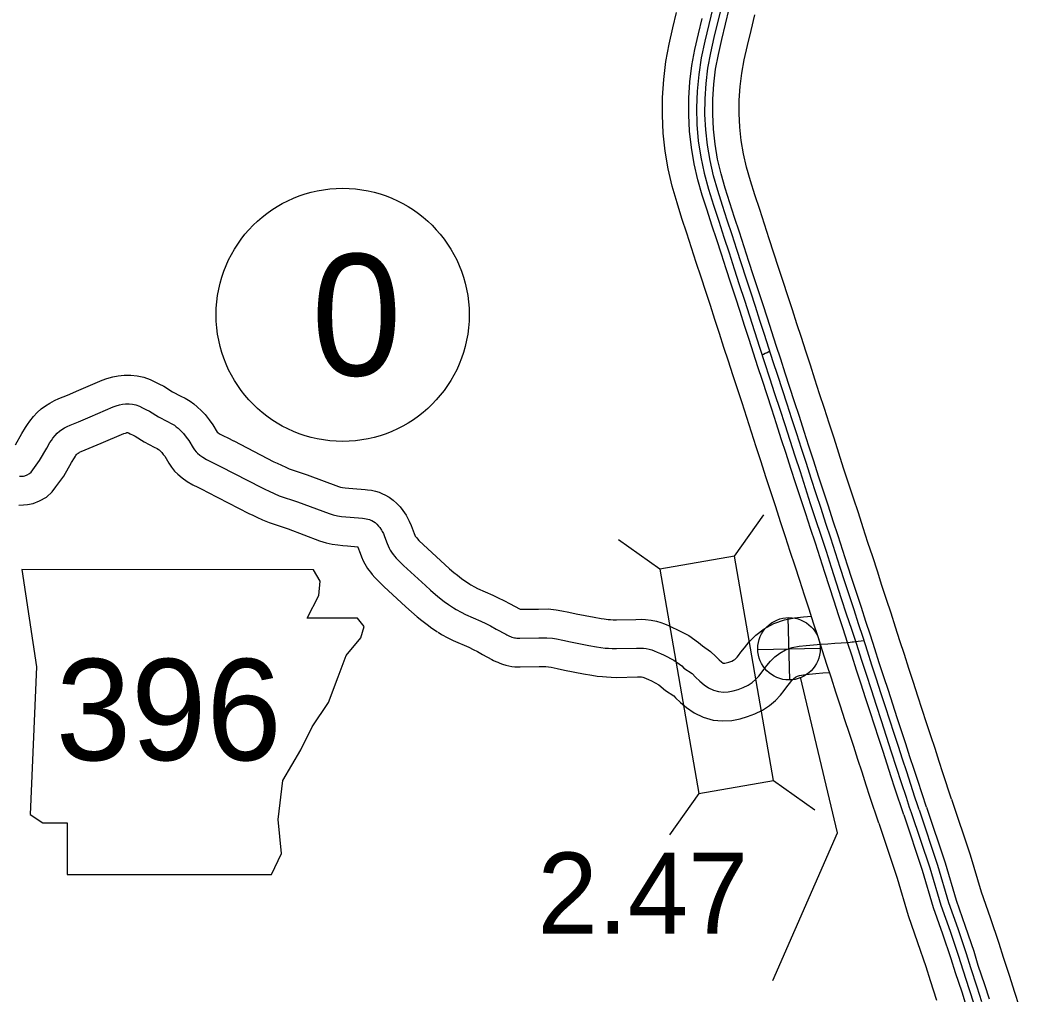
# Model space of a CAD drawing. Extents: x 31699 to 244310, y -8841 to 11474.
# Drawn here: x 141207.3 to 141554.7, y 1590.2 to 1928.8 of the extents above; entities that cross this region are included whole.
import ezdxf

# ---------------------------------------------------------------- set-up
doc = ezdxf.new("R2010")
doc.units = 0
for name, color, linetype in [('B_Logo', 7, 'Continuous'), ('G-ANNO-TEXT', 7, 'Continuous'), ('Level 21', 7, 'Continuous'), ('R_Border Notes', 7, 'Continuous'), ('R_XS_EARTHWORK_STAGE1', 7, 'Continuous'), ('R_XS_EARTHWORK_STAGE2', 7, 'Continuous'), ('S_AREA_CALC', 7, 'Continuous'), ('S_WALL_ANNOT', 7, 'Continuous')]:
    doc.layers.add(name, color=color, linetype=linetype)

msp = doc.modelspace()

# ---------------------------------------------------------------- linework, layer by layer
at = {"layer": 'B_Logo'}
for points in [[(141448.16, 1933.03), (141446.76, 1927.26), (141445.39, 1921.48), (141444.17, 1915.7), (141443.27, 1909.88), (141442.72, 1904.05)], [(141519.89, 1654.23), (141519.31, 1656.01), (141518.47, 1658.58), (141517.04, 1662.99), (141515.61, 1667.41), (141514.17, 1671.84), (141512.72, 1676.3), (141511.23, 1680.81), (141509.73, 1685.39), (141508.21, 1690.07), (141506.66, 1694.85), (141505.07, 1699.69), (141503.5, 1704.53), (141501.95, 1709.35), (141500.41, 1714.12), (141498.86, 1718.9), (141497.29, 1723.71), (141495.71, 1728.57), (141494.1, 1733.49), (141492.48, 1738.48), (141490.84, 1743.53), (141489.18, 1748.62), (141487.51, 1753.75), (141485.83, 1758.93), (141484.12, 1764.14), (141482.4, 1769.36), (141480.71, 1774.58), (141479.03, 1779.8), (141477.36, 1784.98), (141475.69, 1790.13), (141474.03, 1795.22), (141472.4, 1800.24), (141470.8, 1805.18), (141469.22, 1810.02), (141467.68, 1814.77), (141466.14, 1819.51), (141464.57, 1824.35), (141462.99, 1829.26), (141461.38, 1834.16), (141459.78, 1839.06), (141458.15, 1844.03), (141456.52, 1849.08), (141454.88, 1854.17), (141453.2, 1859.27), (141451.52, 1864.37), (141449.9, 1869.5), (141448.41, 1874.69), (141447.21, 1879.94), (141446.31, 1885.26), (141445.73, 1890.62), (141445.46, 1896), (141445.5, 1901.39), (141445.84, 1906.77), (141446.49, 1912.12), (141447.46, 1917.42), (141448.68, 1922.67), (141449.98, 1927.98), (141451.28, 1933.36)], [(141442.72, 1904.05), (141442.54, 1898.26), (141442.67, 1892.53), (141443.13, 1886.81), (141443.97, 1881.15), (141445.13, 1875.51), (141446.66, 1869.95), (141448.44, 1864.42), (141450.23, 1858.88), (141452.02, 1853.35), (141453.81, 1847.82), (141455.61, 1842.31), (141457.4, 1836.86), (141459.18, 1831.44), (141460.94, 1825.98), (141462.69, 1820.53), (141464.42, 1815.12), (141466.17, 1809.75), (141467.92, 1804.38), (141469.68, 1798.98), (141471.44, 1793.57), (141473.22, 1788.16), (141474.99, 1782.73), (141476.75, 1777.28), (141478.5, 1771.82), (141480.28, 1766.33), (141482.08, 1760.78), (141483.89, 1755.21), (141485.73, 1749.66), (141487.54, 1744.14), (141489.3, 1738.64), (141491.06, 1733.17), (141492.83, 1727.75), (141494.6, 1722.39), (141496.35, 1717.08), (141498.09, 1711.82), (141499.78, 1706.59), (141501.47, 1701.35), (141503.21, 1696.04), (141504.98, 1690.67), (141506.73, 1685.28), (141508.48, 1679.86), (141510.25, 1674.43), (141511.99, 1669.05), (141513.68, 1663.79), (141515.37, 1658.62), (141516.51, 1655.17), (141517.21, 1653.34)], [(141468.04, 1813.66), (141467.71, 1813.48), (141467.06, 1813.14), (141466.69, 1812.96), (141466.61, 1812.93), (141466.6, 1812.93), (141466.59, 1812.93), (141466.39, 1812.84), (141465.83, 1812.56), (141465.34, 1812.3)], [(141209.75, 1770.66), (141210.52, 1771.11), (141211.1, 1771.62), (141211.74, 1772.46), (141214.06, 1775.67), (141216.56, 1780.01), (141217.69, 1781.91), (141218.19, 1782.67), (141218.68, 1783.39), (141219.44, 1784.35), (141220.21, 1785.14), (141221, 1785.86), (141221.83, 1786.47), (141222.7, 1787.04), (141223.63, 1787.53), (141224.69, 1788), (141227.57, 1789.16), (141231.64, 1790.86), (141239.65, 1794.29), (141240.73, 1794.71), (141241.92, 1795.06), (141242.9, 1795.25), (141244.01, 1795.38), (141245.27, 1795.38), (141246.35, 1795.25), (141247.51, 1794.98), (141248.77, 1794.54), (141249.87, 1794.02), (141251.08, 1793.43), (141252.31, 1792.79), (141255.39, 1790.86), (141258.57, 1789.21), (141259.8, 1788.57), (141260.94, 1787.9), (141261.58, 1787.43), (141262.27, 1786.87), (141263.33, 1785.86), (141264.12, 1785.04), (141265.08, 1783.83), (141265.94, 1782.62), (141267.44, 1780.13), (141267.98, 1779.34), (141268.5, 1778.7), (141268.95, 1778.26), (141269.81, 1777.52), (141270.79, 1776.8), (141272.12, 1776.06), (141273.55, 1775.32), (141275.13, 1774.56), (141277.03, 1773.59)], [(141277.03, 1773.59), (141291.2, 1766.25), (141292.43, 1765.69), (141293.95, 1764.96), (141295.66, 1764.16), (141297.4, 1763.44), (141303.81, 1761.3), (141314.72, 1757.23), (141316.2, 1756.76), (141317.62, 1756.47), (141319.05, 1756.24), (141320.56, 1756.09), (141322.06, 1755.93), (141326.39, 1755.6), (141327.04, 1755.53), (141327.69, 1755.45), (141328.27, 1755.31), (141328.78, 1755.16), (141329.25, 1754.96), (141329.65, 1754.78), (141330.23, 1754.46), (141330.75, 1754.08), (141331.33, 1753.55), (141331.97, 1752.9), (141332.35, 1752.42), (141332.95, 1751.5), (141333.22, 1751.01), (141333.63, 1750.24), (141334.03, 1749.31), (141334.95, 1746.85), (141335.26, 1745.99), (141335.6, 1745.25), (141335.98, 1744.54), (141336.2, 1744.15), (141336.41, 1743.83), (141336.7, 1743.41), (141337.09, 1742.91), (141337.49, 1742.4), (141338.07, 1741.72), (141338.84, 1740.9), (141340.63, 1739.15), (141348.22, 1732.16), (141349.99, 1730.56), (141351.74, 1729.05), (141353.19, 1727.91), (141354.82, 1726.64), (141356.23, 1725.63), (141357.97, 1724.46)], [(141207.12, 1770.21), (141208.03, 1770.24), (141208.53, 1770.27), (141209, 1770.36), (141209.75, 1770.66)], [(141357.97, 1724.46), (141358.94, 1723.85), (141360.66, 1722.92), (141362.13, 1722.18), (141367.49, 1719.81), (141369.21, 1718.98), (141370.9, 1718.14), (141372.9, 1717.07), (141376.15, 1715.3), (141376.58, 1715.06), (141377.01, 1714.85), (141377.46, 1714.64), (141377.87, 1714.46), (141378.33, 1714.29), (141378.73, 1714.17), (141379.17, 1714.07), (141379.56, 1714), (141380.02, 1713.96), (141380.51, 1713.93), (141381.09, 1713.93), (141387.7, 1714.01), (141390.48, 1714.06), (141392.38, 1713.87), (141393.84, 1713.63), (141396.07, 1713.18), (141398.64, 1712.62), (141405.08, 1711.37), (141407.69, 1710.88), (141409.19, 1710.67), (141410.79, 1710.49), (141411.91, 1710.39), (141413.19, 1710.32), (141414.65, 1710.29), (141421.65, 1710.42), (141423.24, 1710.49), (141424.05, 1710.46), (141424.99, 1710.36), (141426, 1710.11), (141426.93, 1709.84), (141427.81, 1709.52), (141428.88, 1709.09), (141430.01, 1708.59), (141431.24, 1708.01), (141434.62, 1706.26), (141437.37, 1704.28)], [(141437.37, 1704.28), (141438.16, 1703.51), (141440.97, 1701.57), (141442.21, 1700.37), (141443.62, 1698.99), (141445.14, 1697.7), (141446.73, 1696.61), (141448.39, 1695.79), (141450.12, 1695.32), (141451.85, 1695.14), (141453.56, 1695.23), (141455.26, 1695.57), (141456.99, 1696.09), (141458.77, 1696.77), (141460.43, 1697.58), (141461.87, 1698.55), (141463.11, 1699.6), (141464.17, 1700.68), (141465.03, 1701.76), (141465.95, 1702.98), (141467.02, 1704.38), (141468.25, 1705.9), (141469.73, 1707.4), (141471.49, 1708.73), (141473.51, 1709.83), (141475.75, 1710.61), (141478.15, 1711.08), (141480.67, 1711.36), (141483.2, 1711.57), (141485.72, 1711.77), (141488.21, 1711.96), (141490.59, 1712.16), (141492.81, 1712.33), (141494.72, 1712.46), (141495.97, 1712.55), (141496.59, 1712.61), (141496.71, 1712.62), (141496.81, 1712.63), (141497.06, 1712.66), (141497.78, 1712.74)], [(141497.78, 1712.74), (141500.72, 1713.14)], [(141519.89, 1654.23), (141526.3, 1634.97), (141530.17, 1622.01), (141533.33, 1612.93), (141536.29, 1604.27), (141537.77, 1599.41), (141540.02, 1592.65), (141541.64, 1587.65)], [(141517.21, 1653.34), (141523.6, 1634.12), (141527.48, 1621.14), (141530.67, 1612.01), (141533.6, 1603.4), (141535.08, 1598.55), (141537.34, 1591.77), (141538.95, 1586.81)]]:
    msp.add_lwpolyline(points, dxfattribs=at)
at = {"layer": 'G-ANNO-TEXT'}
msp.add_lwpolyline([(141207.93, 1737.73), (141213, 1703.89), (141210.75, 1652.58), (141215.26, 1649.76), (141223.72, 1649.76), (141223.72, 1631.71), (141294.77, 1631.71), (141298.15, 1639.04), (141297.03, 1650.88), (141298.72, 1664.42), (141304.92, 1675.13), (141308.87, 1683.03), (141314.51, 1691.49), (141317.89, 1700.51), (141320.71, 1707.84), (141325.79, 1714.04), (141326.92, 1717.99), (141324.66, 1720.81), (141307.18, 1720.81), (141311.13, 1728.71), (141311.69, 1733.78), (141309.35, 1737.68)], close=True, dxfattribs=at)
at = {"layer": 'Level 21'}
for p, q in [((141474.91, 1699.38), (141474.41, 1721.07)), ((141463.81, 1709.97), (141485.51, 1710.48))]:
    msp.add_line(p, q, dxfattribs=at)
msp.add_circle((141474.66, 1710.22), 10.85, dxfattribs=at)
at = {"layer": 'R_Border Notes'}
msp.add_circle((141319.46, 1826.32), 44, dxfattribs=at)
at = {"layer": 'R_XS_EARTHWORK_STAGE1'}
for p, q in [((141455.77, 1742.42), (141465.91, 1756.81)), ((141429.76, 1737.92), (141415.37, 1748.05)), ((141469.29, 1664.39), (141483.68, 1654.25)), ((141443.28, 1659.88), (141433.14, 1645.49))]:
    msp.add_line(p, q, dxfattribs=at)
msp.add_lwpolyline([(141469.29, 1664.39), (141455.77, 1742.42), (141429.76, 1737.92), (141443.28, 1659.88)], close=True, dxfattribs=at)
at = {"layer": 'R_XS_EARTHWORK_STAGE2'}
for points in [[(141205.65, 1781.11), (141207.94, 1785.07), (141209.19, 1787.18), (141209.86, 1788.22), (141210.64, 1789.34), (141211.92, 1790.95), (141213.25, 1792.33), (141214.65, 1793.61), (141216.12, 1794.68), (141217.6, 1795.66), (141219.27, 1796.54), (141220.8, 1797.22), (141223.78, 1798.41), (141227.74, 1800.07), (141235.88, 1803.55), (141237.52, 1804.19), (141239.53, 1804.78), (141241.36, 1805.14), (141243.46, 1805.38), (141245.83, 1805.38), (141248.06, 1805.12), (141250.32, 1804.59), (141252.56, 1803.81), (141254.19, 1803.04), (141255.59, 1802.35), (141257.29, 1801.47), (141260.35, 1799.55), (141263.18, 1798.09), (141264.65, 1797.32), (141266.44, 1796.27), (141267.71, 1795.34), (141268.91, 1794.36), (141270.37, 1792.95), (141271.64, 1791.65), (141273.07, 1789.85), (141274.3, 1788.12), (141275.85, 1785.55), (141275.92, 1785.45), (141276.01, 1785.37), (141276.18, 1785.25), (141276.85, 1784.87), (141278.03, 1784.26), (141279.58, 1783.51), (141281.56, 1782.5)], [(141206.88, 1760.19), (141208.48, 1760.25), (141209.82, 1760.32), (141211.84, 1760.74), (141214.1, 1761.61), (141216.43, 1762.97), (141218.45, 1764.78), (141219.77, 1766.49), (141222.47, 1770.24), (141225.18, 1774.95), (141226.19, 1776.64), (141226.51, 1777.13), (141226.72, 1777.44), (141226.97, 1777.75), (141227.17, 1777.95), (141227.34, 1778.11), (141227.55, 1778.26), (141227.79, 1778.42), (141227.99, 1778.53), (141228.58, 1778.79), (141231.37, 1779.91), (141235.54, 1781.65), (141243.42, 1785.03), (141243.94, 1785.23), (141244.3, 1785.34), (141244.44, 1785.36), (141244.56, 1785.38), (141244.67, 1785.38), (141244.69, 1785.37), (141244.97, 1785.27), (141245.56, 1785), (141246.57, 1784.5), (141247.34, 1784.1), (141250.42, 1782.17), (141253.96, 1780.34), (141254.96, 1779.82), (141255.44, 1779.54), (141255.45, 1779.53), (141255.63, 1779.38), (141256.28, 1778.76), (141256.59, 1778.44), (141257.09, 1777.81), (141257.58, 1777.13), (141259.03, 1774.72), (141259.96, 1773.36), (141261.05, 1772.01), (141262.14, 1770.92), (141263.61, 1769.66), (141265.41, 1768.36), (141267.39, 1767.25), (141269.07, 1766.38), (141270.68, 1765.6), (141272.49, 1764.68)], [(141281.62, 1782.47), (141295.59, 1775.24), (141296.68, 1774.74), (141298.22, 1774), (141299.7, 1773.31), (141300.91, 1772.81), (141307.14, 1770.73), (141317.98, 1766.69), (141318.73, 1766.45), (141319.41, 1766.31), (141320.34, 1766.16), (141321.57, 1766.04), (141322.96, 1765.9), (141327.33, 1765.56), (141328.14, 1765.47), (141329.47, 1765.32), (141330.86, 1764.97), (141332.12, 1764.61), (141333.27, 1764.12), (141334.18, 1763.71), (141335.63, 1762.89), (141337.07, 1761.85), (141338.29, 1760.74), (141339.46, 1759.53), (141340.44, 1758.31), (141341.55, 1756.62), (141342.03, 1755.74), (141342.64, 1754.58), (141343.31, 1753.05), (141344.34, 1750.28), (141344.53, 1749.75), (141344.55, 1749.72), (141344.72, 1749.4), (141344.79, 1749.31), (141345.01, 1749.02), (141345.21, 1748.76), (141345.5, 1748.42), (141345.99, 1747.9), (141347.52, 1746.39), (141354.96, 1739.55), (141356.61, 1738.06), (141358.1, 1736.77), (141359.35, 1735.79), (141360.8, 1734.66), (141361.94, 1733.84), (141363.54, 1732.76)], [(141272.43, 1764.71), (141286.81, 1757.26), (141288.18, 1756.63), (141289.67, 1755.92), (141291.62, 1755.01), (141293.88, 1754.07), (141300.48, 1751.87), (141311.46, 1747.78), (141313.68, 1747.07), (141315.83, 1746.63), (141317.76, 1746.32), (141319.54, 1746.14), (141321.17, 1745.97), (141324.7, 1745.7), (141324.75, 1745.57), (141325.56, 1743.42), (141325.99, 1742.22), (141326.65, 1740.78), (141327.22, 1739.71), (141327.66, 1738.93), (141328.16, 1738.18), (141328.62, 1737.52), (141329.17, 1736.8), (141329.77, 1736.04), (141330.64, 1735.02), (141331.69, 1733.91), (141333.73, 1731.91), (141341.48, 1724.77), (141343.37, 1723.06), (141345.38, 1721.33), (141347.03, 1720.03), (141348.84, 1718.63), (141350.53, 1717.42), (141352.39, 1716.16)], [(141363.3, 1732.92), (141364, 1732.48), (141365.29, 1731.78), (141366.41, 1731.22), (141371.69, 1728.88), (141373.59, 1727.97), (141375.48, 1727.04), (141377.67, 1725.86), (141380.96, 1724.06), (141381.18, 1723.94), (141381.19, 1723.94), (141387.57, 1724.01), (141390.88, 1724.06), (141393.68, 1723.79), (141395.66, 1723.46), (141398.12, 1722.96), (141400.66, 1722.42), (141406.96, 1721.19), (141409.3, 1720.75), (141410.42, 1720.59), (141411.8, 1720.44), (141412.64, 1720.36), (141413.58, 1720.31), (141414.67, 1720.29), (141421.36, 1720.42), (141423.21, 1720.49), (141424.77, 1720.44), (141426.73, 1720.22), (141428.57, 1719.78), (141430.05, 1719.35), (141431.39, 1718.86), (141432.77, 1718.31), (141434.19, 1717.67), (141435.67, 1716.97), (141439.87, 1714.81), (141443.22, 1712.4)], [(141443.22, 1712.4), (141444.55, 1711.24), (141447.33, 1709.33), (141449.18, 1707.54), (141450.35, 1706.4), (141451.24, 1705.65), (141451.8, 1705.26), (141451.95, 1705.19), (141451.95, 1705.18), (141452.11, 1705.17), (141452.31, 1705.18), (141452.83, 1705.28), (141453.77, 1705.57), (141454.78, 1705.95), (141455.41, 1706.26), (141455.85, 1706.55), (141456.31, 1706.94), (141456.64, 1707.28), (141457.11, 1707.87), (141457.98, 1709.03), (141459.17, 1710.58), (141460.8, 1712.58), (141463.12, 1714.94), (141466.07, 1717.17), (141469.45, 1719), (141473.12, 1720.28), (141476.63, 1720.97), (141479.69, 1721.31), (141482.44, 1721.54)], [(141352.63, 1716.01), (141353.89, 1715.21), (141356.04, 1714.05), (141357.86, 1713.13), (141363.29, 1710.73), (141364.83, 1709.99), (141366.32, 1709.25), (141368.13, 1708.28), (141371.34, 1706.53), (141371.97, 1706.18), (141372.71, 1705.82), (141373.38, 1705.51), (141374.1, 1705.2), (141375.09, 1704.82), (141376.21, 1704.49), (141377.23, 1704.25), (141378.24, 1704.08), (141379.32, 1703.98), (141380.28, 1703.93), (141381.15, 1703.93), (141387.84, 1704.01), (141390.08, 1704.05), (141391.08, 1703.95), (141392.02, 1703.8), (141394.01, 1703.39), (141396.63, 1702.82), (141403.21, 1701.54), (141406.08, 1701.01), (141407.96, 1700.74), (141409.78, 1700.55), (141411.17, 1700.42), (141412.8, 1700.33), (141414.64, 1700.28), (141421.94, 1700.43), (141423.27, 1700.48), (141423.29, 1700.48), (141423.43, 1700.44), (141423.82, 1700.33), (141424.24, 1700.18), (141424.99, 1699.88), (141425.84, 1699.5), (141426.82, 1699.04), (141429.38, 1697.72)], [(141429.38, 1697.72), (141431.76, 1695.77), (141434.61, 1693.81), (141435.25, 1693.19), (141436.89, 1691.59), (141439.05, 1689.76), (141441.65, 1687.96), (141444.84, 1686.39), (141448.29, 1685.46), (141451.58, 1685.12), (141454.8, 1685.28), (141457.7, 1685.86), (141460.21, 1686.62), (141462.76, 1687.59), (141465.45, 1688.91), (141467.89, 1690.55), (141469.92, 1692.25), (141471.7, 1694.07), (141472.95, 1695.66), (141473.91, 1696.94), (141474.86, 1698.19), (141475.71, 1699.22), (141476.34, 1699.86), (141476.92, 1700.3), (141477.57, 1700.65), (141478.37, 1700.93), (141479.67, 1701.19), (141481.64, 1701.41), (141484, 1701.61), (141486.49, 1701.8), (141488.78, 1701.97)]]:
    msp.add_lwpolyline(points, dxfattribs=at)
at = {"layer": 'S_AREA_CALC'}
for points in [[(141522.5, 1655.1), (141519.43, 1664.38), (141518.18, 1668.25), (141516.74, 1672.68), (141515.29, 1677.14), (141513.8, 1681.66), (141512.3, 1686.23), (141510.79, 1690.91), (141509.23, 1695.69), (141507.65, 1700.52), (141506.07, 1705.37), (141504.52, 1710.18), (141502.98, 1714.95), (141501.43, 1719.73), (141499.87, 1724.54), (141498.28, 1729.41), (141496.67, 1734.33), (141495.05, 1739.32), (141493.41, 1744.36), (141491.75, 1749.46), (141490.08, 1754.59), (141488.4, 1759.77), (141486.69, 1764.99), (141484.97, 1770.2), (141483.28, 1775.41), (141481.61, 1780.63), (141479.93, 1785.81), (141478.27, 1790.96), (141476.6, 1796.06), (141474.98, 1801.08), (141473.37, 1806.02), (141471.79, 1810.86), (141470.25, 1815.6), (141468.71, 1820.35), (141467.15, 1825.18), (141465.56, 1830.09), (141463.95, 1835), (141462.35, 1839.9), (141460.72, 1844.86), (141459.09, 1849.91), (141457.45, 1855.01), (141455.77, 1860.11), (141454.1, 1865.2), (141452.49, 1870.29), (141451.03, 1875.36), (141449.86, 1880.47), (141448.99, 1885.63), (141448.43, 1890.83), (141448.17, 1896.06), (141448.21, 1901.3), (141448.53, 1906.53), (141449.16, 1911.71), (141450.11, 1916.87), (141451.31, 1922.05), (141452.61, 1927.34), (141453.91, 1932.74)], [(141505.9, 1649.57), (141502.81, 1658.9), (141501.53, 1662.86), (141500.1, 1667.27), (141498.66, 1671.68), (141497.17, 1676.19), (141495.66, 1680.81), (141494.14, 1685.51), (141492.59, 1690.26), (141491.01, 1695.1), (141489.42, 1699.98), (141487.87, 1704.8), (141486.33, 1709.56), (141484.78, 1714.33), (141483.22, 1719.13), (141481.64, 1723.98), (141480.04, 1728.9), (141478.41, 1733.9), (141476.77, 1738.96), (141475.11, 1744.04), (141473.44, 1749.18), (141471.76, 1754.35), (141470.07, 1759.52), (141468.34, 1764.76), (141466.63, 1770.04), (141464.95, 1775.26), (141463.28, 1780.43), (141461.62, 1785.56), (141459.96, 1790.65), (141458.33, 1795.68), (141456.73, 1800.6), (141455.15, 1805.44), (141453.61, 1810.2), (141452.06, 1814.96), (141450.5, 1819.8), (141448.92, 1824.68), (141447.32, 1829.55), (141445.72, 1834.45), (141444.08, 1839.45), (141442.44, 1844.54), (141440.81, 1849.59), (141439.15, 1854.65), (141437.44, 1859.83), (141435.74, 1865.23), (141434.08, 1870.99), (141432.69, 1877.05), (141431.65, 1883.22), (141430.97, 1889.45), (141430.66, 1895.69), (141430.71, 1901.91), (141431.1, 1908.12), (141431.85, 1914.35), (141432.97, 1920.44), (141434.29, 1926.11), (141435.6, 1931.47)], [(141514.6, 1652.47), (141511.5, 1661.81), (141510.25, 1665.68), (141508.82, 1670.1), (141507.37, 1674.54), (141505.88, 1679.05), (141504.38, 1683.65), (141502.86, 1688.34), (141501.31, 1693.11), (141499.72, 1697.94), (141498.15, 1702.8), (141496.59, 1707.62), (141495.05, 1712.38), (141493.5, 1717.16), (141491.94, 1721.97), (141490.36, 1726.82), (141488.75, 1731.74), (141487.13, 1736.74), (141485.49, 1741.79), (141483.83, 1746.88), (141482.16, 1752.01), (141480.48, 1757.19), (141478.78, 1762.38), (141477.05, 1767.61), (141475.35, 1772.86), (141473.68, 1778.07), (141472, 1783.25), (141470.34, 1788.39), (141468.68, 1793.48), (141467.05, 1798.51), (141465.45, 1803.44), (141463.87, 1808.28), (141462.32, 1813.03), (141460.78, 1817.78), (141459.22, 1822.62), (141457.64, 1827.52), (141456.04, 1832.4), (141454.43, 1837.3), (141452.8, 1842.29), (141451.16, 1847.35), (141449.53, 1852.43), (141447.86, 1857.51), (141446.17, 1862.65), (141444.51, 1867.88), (141442.96, 1873.28), (141441.69, 1878.84), (141440.73, 1884.48), (141440.12, 1890.17), (141439.83, 1895.89), (141439.88, 1901.59), (141440.23, 1907.29), (141440.92, 1912.97), (141441.95, 1918.57), (141443.2, 1923.98), (141444.51, 1929.3)], [(141531.2, 1657.99), (141528.19, 1667.09), (141526.9, 1671.07), (141525.46, 1675.51), (141524, 1680), (141522.5, 1684.52), (141521.02, 1689.06), (141519.5, 1693.74), (141517.94, 1698.54), (141516.36, 1703.37), (141514.8, 1708.19), (141513.25, 1712.99), (141511.7, 1717.78), (141510.15, 1722.57), (141508.58, 1727.38), (141507, 1732.25), (141505.39, 1737.17), (141503.77, 1742.15), (141502.13, 1747.2), (141500.47, 1752.3), (141498.8, 1757.43), (141497.11, 1762.61), (141495.4, 1767.85), (141493.68, 1773.05), (141492.01, 1778.23), (141490.33, 1783.44), (141488.65, 1788.63), (141486.98, 1793.8), (141485.32, 1798.9), (141483.7, 1803.9), (141482.09, 1808.85), (141480.51, 1813.7), (141478.97, 1818.43), (141477.43, 1823.17), (141475.87, 1828), (141474.28, 1832.93), (141472.67, 1837.85), (141471.06, 1842.76), (141469.44, 1847.7), (141467.82, 1852.72), (141466.17, 1857.84), (141464.48, 1862.98), (141462.82, 1868.02), (141461.27, 1872.93), (141459.91, 1877.65), (141458.86, 1882.26), (141458.08, 1886.89), (141457.57, 1891.55), (141457.34, 1896.25), (141457.37, 1900.98), (141457.67, 1905.69), (141458.23, 1910.33), (141459.09, 1915.01), (141460.23, 1919.92), (141461.51, 1925.17), (141462.83, 1930.61)], [(141531.2, 1657.99), (141537.67, 1638.56), (141541.51, 1625.68), (141544.6, 1616.82), (141547.64, 1607.93), (141549.13, 1603.03), (141551.35, 1596.37), (141553.01, 1591.23), (141554.66, 1585.85)], [(141522.5, 1655.1), (141528.92, 1635.8), (141532.79, 1622.86), (141535.94, 1613.83), (141538.91, 1605.12), (141540.39, 1600.25), (141542.64, 1593.51), (141544.27, 1588.48)], [(141514.6, 1652.47), (141520.98, 1633.29), (141524.86, 1620.29), (141528.06, 1611.11), (141530.98, 1602.56), (141532.45, 1597.72), (141534.72, 1590.91), (141536.32, 1585.98)], [(141505.9, 1649.57), (141512.23, 1630.53), (141516.13, 1617.47), (141519.4, 1608.12), (141522.26, 1599.74), (141523.72, 1594.93), (141526.01, 1588.05)]]:
    msp.add_lwpolyline(points, dxfattribs=at)
at = {"layer": 'S_WALL_ANNOT'}
msp.add_lwpolyline([(141469.07, 1594.86), (141491.49, 1646.23), (141478.62, 1700.39)], dxfattribs=at)

# ---------------------------------------------------------------- texts
at = {"layer": 'G-ANNO-TEXT'}
msp.add_text('396', height=35.2, dxfattribs=at).set_placement((141219.73, 1671.48))
at = {"layer": 'R_Border Notes'}
msp.add_text('0', height=42.24, dxfattribs=at).set_placement((141308.57, 1805.2))
at = {"layer": 'S_WALL_ANNOT'}
msp.add_text('2.47', height=28.16, dxfattribs=at).set_placement((141387.22, 1611.23))

doc.saveas('drawing.dxf')
